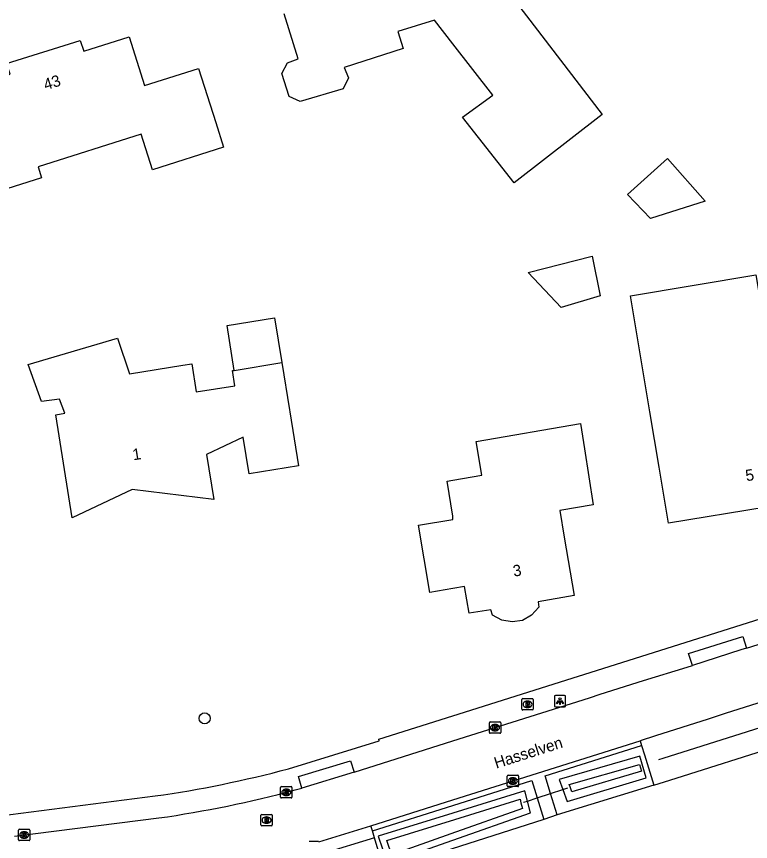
# Model space of a CAD drawing. Extents: x 163427 to 164190, y 380331 to 381641.
# Drawn here: x 163961.5 to 164026.2, y 381212.2 to 381284.8 of the extents above; entities that cross this region are included whole.
import ezdxf

# ---------------------------------------------------------------- set-up
doc = ezdxf.new("R2010")
doc.units = 0
for name, color, linetype in [('IMGEO_Boom', 7, 'Continuous'), ('IMGEO_Brandkraan', 7, 'Continuous'), ('IMGEO_Duiker', 7, 'Continuous'), ('IMGEO_Groenvoorziening', 7, 'Continuous'), ('IMGEO_Kolk', 7, 'Continuous'), ('IMGEO_Lichtpunt', 7, 'Continuous'), ('IMGEO_Openbare_ruimte_label', 7, 'Continuous'), ('IMGEO_Pand', 7, 'Continuous'), ('IMGEO_Pand_nummerreeks', 7, 'Continuous'), ('IMGEO_Rijbaan_lokaal_open', 7, 'Continuous'), ('IMGEO_Rioolput', 7, 'Continuous'), ('IMGEO_Voetpad_open', 7, 'Continuous'), ('IMGEO_Waterloop', 7, 'Continuous')]:
    doc.layers.add(name, color=color, linetype=linetype)

msp = doc.modelspace()

# ---------------------------------------------------------------- linework, layer by layer
at = {"layer": 'IMGEO_Boom'}
msp.add_circle((163978.122, 381223), 0.489, dxfattribs=at)
at = {"layer": 'IMGEO_Brandkraan'}
for p, q in [((164006.076, 381223.811), (164006.076, 381224.663)), ((164006.151, 381224.737), (164007.003, 381224.737)), ((164006.564, 381224.517), (164006.589, 381224.517)), ((164007.077, 381224.663), (164007.077, 381223.811)), ((164007.003, 381223.737), (164006.151, 381223.737)), ((164006.587, 381223.957), (164006.562, 381223.957))]:
    msp.add_line(p, q, dxfattribs=at)
for points in [[(164006.076, 381223.811), (164006.076, 381224.663)], [(164006.151, 381224.737), (164007.003, 381224.737)], [(164006.424, 381224.437), (164006.424, 381224.037), (164006.637, 381224.037)], [(164006.655, 381224.437), (164006.424, 381224.437)], [(164006.603, 381224.356), (164006.549, 381224.356), (164006.549, 381224.28)], [(164006.549, 381224.28), (164006.602, 381224.28)], [(164007.077, 381224.663), (164007.077, 381223.811)], [(164007.003, 381223.737), (164006.151, 381223.737)], [(164006.611, 381224.204), (164006.549, 381224.204), (164006.549, 381224.123)], [(164006.549, 381224.123), (164006.611, 381224.123)]]:
    msp.add_lwpolyline(points, dxfattribs=at)
for centre, radius, start, end in [((164006.153, 381224.661), 0.0765, 91.55205, 178.44795), ((164006.153, 381224.661), 0.0765, 91.55205, 178.44795), ((164006.604, 381224.318), 0.0379, 267.82845, 90.93552), ((164006.659, 381224.292), 0.145, 59.4692, 91.53667), ((164006.684, 381224.339), 0.0922, 285.51372, 58.15012), ((164007.001, 381224.661), 0.0765, 1.55205, 88.44795), ((164007.001, 381224.661), 0.0765, 1.55205, 88.44795), ((164006.153, 381223.813), 0.0765, 181.55205, 268.44795), ((164006.153, 381223.813), 0.0765, 181.55205, 268.44795), ((164006.612, 381224.163), 0.0404, 269.87594, 90.50774), ((164006.643, 381224.288), 0.251, 268.66757, 293.53466), ((164006.689, 381224.147), 0.105, 301.31148, 78.98903), ((164007.001, 381223.813), 0.0765, 271.55205, 358.44795), ((164007.001, 381223.813), 0.0765, 271.55205, 358.44795)]:
    msp.add_arc(centre, radius, start, end, dxfattribs=at)
for centre, major_axis, ratio, start_param, end_param in [((164006.563, 381224.237), (-0.387, 0.002), 0.722429, 4.712389, 7.853982), ((164006.588, 381224.237), (-0.39, 0.002), 0.717154, 1.570796, 4.712389)]:
    msp.add_ellipse(centre, major_axis=major_axis, ratio=ratio, start_param=start_param, end_param=end_param, dxfattribs=at)
at = {"layer": 'IMGEO_Duiker'}
for points in [[(164029.364, 381222.893), (164018.506, 381219.465), (164018.125, 381219.345)], [(164006.228, 381215.609), (164006.561, 381215.717), (164007.426, 381215.997), (164008.608, 381216.381), (164009.681, 381216.729), (164010.135, 381216.876)]]:
    msp.add_lwpolyline(points, dxfattribs=at)
at = {"layer": 'IMGEO_Groenvoorziening'}
for points in [[(164017.039, 381217.761), (164016.473, 381219.659), (164009.351, 381217.615), (164009.681, 381216.729), (164010.069, 381215.684), (164017.039, 381217.761)], [(164017.703, 381217.108), (164009.191, 381214.489)], [(164000, 381212.269), (164006.828, 381214.687), (164006.561, 381215.717), (164006.327, 381216.618), (164000, 381214.657), (163993.416, 381212.617), (163993.799, 381211.515), (163994.246, 381210.232), (164000, 381212.269)], [(164008.015, 381214.098), (163993.979, 381209.605)]]:
    msp.add_lwpolyline(points, dxfattribs=at)
at = {"layer": 'IMGEO_Kolk'}
for p, q in [((164003.209, 381221.759), (164003.209, 381222.611)), ((164003.284, 381222.685), (164004.136, 381222.685)), ((164003.697, 381222.465), (164003.722, 381222.465)), ((164004.21, 381222.611), (164004.21, 381221.759)), ((164004.136, 381221.685), (164003.284, 381221.685)), ((164003.72, 381221.905), (164003.695, 381221.905)), ((164004.784, 381217.06), (164004.784, 381217.912)), ((164004.859, 381217.986), (164005.711, 381217.986)), ((164005.272, 381217.766), (164005.297, 381217.766)), ((164005.785, 381217.912), (164005.785, 381217.06)), ((164005.295, 381217.206), (164005.27, 381217.206)), ((163984.81, 381216.059), (163984.81, 381216.911)), ((163984.885, 381216.985), (163985.737, 381216.985)), ((163985.298, 381216.765), (163985.323, 381216.765)), ((163985.811, 381216.911), (163985.811, 381216.059)), ((164005.711, 381216.986), (164004.859, 381216.986)), ((163985.737, 381215.985), (163984.885, 381215.985)), ((163985.321, 381216.205), (163985.296, 381216.205)), ((163961.711, 381212.301), (163961.711, 381213.153)), ((163961.786, 381213.227), (163962.638, 381213.227)), ((163962.199, 381213.007), (163962.224, 381213.007)), ((163962.712, 381213.153), (163962.712, 381212.301)), ((163962.638, 381212.227), (163961.786, 381212.227)), ((163962.222, 381212.447), (163962.197, 381212.447))]:
    msp.add_line(p, q, dxfattribs=at)
for points in [[(164003.209, 381221.759), (164003.209, 381222.611)], [(164003.284, 381222.685), (164004.136, 381222.685)], [(164003.53, 381222.385), (164003.653, 381222.385), (164003.653, 381222.234), (164003.783, 381222.385), (164003.947, 381222.385), (164003.801, 381222.234), (164003.954, 381221.985), (164003.802, 381221.985), (164003.717, 381222.149), (164003.653, 381222.082), (164003.653, 381221.985), (164003.53, 381221.985), (164003.53, 381222.385)], [(164004.21, 381222.611), (164004.21, 381221.759)], [(164004.136, 381221.685), (164003.284, 381221.685)], [(164004.784, 381217.06), (164004.784, 381217.912)], [(164004.859, 381217.986), (164005.711, 381217.986)], [(164005.785, 381217.912), (164005.785, 381217.06)], [(164005.105, 381217.686), (164005.228, 381217.686), (164005.228, 381217.535), (164005.358, 381217.686), (164005.522, 381217.686), (164005.376, 381217.535), (164005.529, 381217.286), (164005.377, 381217.286), (164005.292, 381217.45), (164005.228, 381217.383), (164005.228, 381217.286), (164005.105, 381217.286), (164005.105, 381217.686)], [(163984.81, 381216.059), (163984.81, 381216.911)], [(163984.885, 381216.985), (163985.737, 381216.985)], [(163985.131, 381216.685), (163985.254, 381216.685), (163985.254, 381216.534), (163985.384, 381216.685), (163985.548, 381216.685), (163985.402, 381216.534), (163985.555, 381216.285), (163985.403, 381216.285), (163985.318, 381216.449), (163985.254, 381216.382), (163985.254, 381216.285), (163985.131, 381216.285), (163985.131, 381216.685)], [(163985.811, 381216.911), (163985.811, 381216.059)], [(164005.711, 381216.986), (164004.859, 381216.986)], [(163985.737, 381215.985), (163984.885, 381215.985)], [(163961.711, 381212.301), (163961.711, 381213.153)], [(163961.786, 381213.227), (163962.638, 381213.227)], [(163962.032, 381212.927), (163962.155, 381212.927), (163962.155, 381212.776), (163962.285, 381212.927), (163962.449, 381212.927), (163962.303, 381212.776), (163962.456, 381212.527), (163962.304, 381212.527), (163962.219, 381212.691), (163962.155, 381212.624), (163962.155, 381212.527), (163962.032, 381212.527), (163962.032, 381212.927)], [(163962.712, 381213.153), (163962.712, 381212.301)], [(163962.638, 381212.227), (163961.786, 381212.227)]]:
    msp.add_lwpolyline(points, dxfattribs=at)
for centre, start, end in [((164003.286, 381222.609), 91.55205, 178.44795), ((164003.286, 381222.609), 91.55205, 178.44795), ((164004.134, 381222.609), 1.55205, 88.44795), ((164004.134, 381222.609), 1.55205, 88.44795), ((164003.286, 381221.761), 181.55205, 268.44795), ((164003.286, 381221.761), 181.55205, 268.44795), ((164004.134, 381221.761), 271.55205, 358.44795), ((164004.134, 381221.761), 271.55205, 358.44795), ((164004.861, 381217.91), 91.55205, 178.44795), ((164004.861, 381217.91), 91.55205, 178.44795), ((164005.709, 381217.91), 1.55205, 88.44795), ((164005.709, 381217.91), 1.55205, 88.44795), ((164004.861, 381217.062), 181.55205, 268.44795), ((164004.861, 381217.062), 181.55205, 268.44795), ((164005.709, 381217.062), 271.55205, 358.44795), ((164005.709, 381217.062), 271.55205, 358.44795), ((163984.887, 381216.909), 91.55205, 178.44795), ((163984.887, 381216.909), 91.55205, 178.44795), ((163985.735, 381216.909), 1.55205, 88.44795), ((163985.735, 381216.909), 1.55205, 88.44795), ((163984.887, 381216.061), 181.55205, 268.44795), ((163984.887, 381216.061), 181.55205, 268.44795), ((163985.735, 381216.061), 271.55205, 358.44795), ((163985.735, 381216.061), 271.55205, 358.44795), ((163961.788, 381213.151), 91.55205, 178.44795), ((163961.788, 381213.151), 91.55205, 178.44795), ((163962.636, 381213.151), 1.55205, 88.44795), ((163962.636, 381213.151), 1.55205, 88.44795), ((163961.788, 381212.303), 181.55205, 268.44795), ((163961.788, 381212.303), 181.55205, 268.44795), ((163962.636, 381212.303), 271.55205, 358.44795), ((163962.636, 381212.303), 271.55205, 358.44795)]:
    msp.add_arc(centre, 0.0765, start, end, dxfattribs=at)
for centre, major_axis, ratio, start_param, end_param in [((164003.696, 381222.185), (-0.387, 0.002), 0.722429, 4.712389, 7.853982), ((164003.721, 381222.185), (-0.39, 0.002), 0.717154, 1.570796, 4.712389), ((164005.271, 381217.486), (-0.387, 0.002), 0.722429, 4.712389, 7.853982), ((164005.296, 381217.486), (-0.39, 0.002), 0.717154, 1.570796, 4.712389), ((163985.297, 381216.485), (-0.387, 0.002), 0.722429, 4.712389, 7.853982), ((163985.322, 381216.485), (-0.39, 0.002), 0.717154, 1.570796, 4.712389), ((163962.198, 381212.727), (-0.387, 0.002), 0.722429, 4.712389, 7.853982), ((163962.223, 381212.727), (-0.39, 0.002), 0.717154, 1.570796, 4.712389)]:
    msp.add_ellipse(centre, major_axis=major_axis, ratio=ratio, start_param=start_param, end_param=end_param, dxfattribs=at)
at = {"layer": 'IMGEO_Lichtpunt'}
for p, q in [((164009.84, 381225.015), (164009.032, 381225.015)), ((164009.84, 381225.015), (164009.032, 381225.015)), ((164008.938, 381224.92), (164008.938, 381224.113)), ((164008.938, 381224.92), (164008.938, 381224.113)), ((164009.934, 381224.113), (164009.934, 381224.92)), ((164009.934, 381224.113), (164009.934, 381224.92)), ((164009.032, 381224.019), (164009.84, 381224.019)), ((164009.032, 381224.019), (164009.84, 381224.019)), ((163988.139, 381212.151), (163987.331, 381212.151)), ((163988.139, 381212.151), (163987.331, 381212.151))]:
    msp.add_line(p, q, dxfattribs=at)
for points in [[(164009.312, 381224.584), (164009.351, 381224.556), (164009.163, 381224.294), (164009.125, 381224.321), (164009.312, 381224.584)], [(164009.414, 381224.536), (164009.461, 381224.536), (164009.461, 381224.214), (164009.414, 381224.214), (164009.414, 381224.536)], [(164009.524, 381224.556), (164009.562, 381224.583), (164009.749, 381224.321), (164009.71, 381224.293), (164009.524, 381224.556)]]:
    msp.add_lwpolyline(points, dxfattribs=at)
msp.add_circle((164009.437, 381224.718), 0.0994, dxfattribs=at)
for centre, start, end in [((164009.032, 381224.92), 90, 180), ((164009.032, 381224.92), 90, 180), ((164009.84, 381224.92), 0, 90), ((164009.84, 381224.92), 0, 90), ((164009.032, 381224.113), 180, 270), ((164009.032, 381224.113), 180, 270), ((164009.84, 381224.113), 270, 0), ((164009.84, 381224.113), 270, 360)]:
    msp.add_arc(centre, 0.0946, start, end, dxfattribs=at)
at = {"layer": 'IMGEO_Pand'}
for points in [[(164002.803, 381289.716), (164013.143, 381276.204)], [(164013.143, 381276.204), (164005.403, 381270.171), (164000.849, 381275.965), (164003.508, 381277.893), (164000, 381282.422), (163998.38, 381284.514), (163995.133, 381283.514), (163995.61, 381282.011), (163990.426, 381280.355), (163990.802, 381279.429), (163990.329, 381278.472), (163986.537, 381277.333), (163985.561, 381277.778), (163984.921, 381279.816), (163985.429, 381280.744), (163986.369, 381281.104), (163985.121, 381285.069)], [(163977.574, 381280.265), (163979.087, 381275.5), (163979.78, 381273.312), (163973.521, 381271.326), (163972.524, 381274.47), (163963.436, 381271.587), (163963.739, 381270.634), (163958.874, 381269.091), (163957.377, 381273.861), (163958.318, 381274.18), (163956.945, 381278.448), (163960.965, 381279.755), (163960.661, 381280.683), (163967.142, 381282.727), (163967.454, 381281.785), (163971.451, 381283.041), (163972.811, 381278.754), (163977.574, 381280.265)], [(164022.225, 381268.569), (164017.416, 381267.045), (164015.398, 381269.165), (164018.91, 381272.324), (164022.225, 381268.569)], [(164012.99, 381260.225), (164009.53, 381259.189), (164006.641, 381262.274), (164012.258, 381263.717), (164012.99, 381260.225)], [(164034.906, 381254.837), (164035.587, 381250.779), (164038.119, 381251.204), (164038.14, 381251.081), (164038.324, 381250), (164038.979, 381246.151), (164035.608, 381245.581), (164035.857, 381244.108), (164035.54, 381244.055), (164036.077, 381240.881), (164027.947, 381239.515), (164027.595, 381241.616), (164019.003, 381240.19), (164018.176, 381245.122), (164017.359, 381250), (164015.647, 381260.216), (164026.71, 381262.07), (164027.918, 381254.749), (164030.092, 381255.108), (164030.263, 381254.071), (164034.906, 381254.837)], [(163980.726, 381253.662), (163980.086, 381257.614), (163984.271, 381258.291), (163984.91, 381254.342)], [(163984.91, 381254.342), (163985.582, 381250.192), (163985.613, 381250), (163986.381, 381245.256), (163982.038, 381244.545), (163981.514, 381247.779), (163978.274, 381246.243), (163978.911, 381242.269), (163971.739, 381243.162), (163966.45, 381240.676), (163964.995, 381249.751), (163965.795, 381249.881), (163965.323, 381251.13), (163963.726, 381250.922), (163962.573, 381254.186), (163970.448, 381256.493), (163971.502, 381253.345), (163976.193, 381254.105), (163976.98, 381254.233), (163977.376, 381251.76), (163980.775, 381252.305), (163980.562, 381253.635), (163980.726, 381253.662)], [(163980.726, 381253.662), (163984.91, 381254.342)], [(164011.246, 381248.968), (164011.592, 381246.757), (164012.364, 381241.817), (164009.41, 381241.311), (164009.811, 381238.966), (164010.692, 381233.814), (164007.498, 381233.279), (164007.579, 381232.784), (164006.929, 381232.082), (164006.136, 381231.631), (164005.232, 381231.512), (164004.316, 381231.653), (164003.478, 381232.103), (164003.345, 381232.557), (164001.422, 381232.263), (164001.032, 381234.611), (164000, 381234.439), (163997.965, 381234.1), (163996.978, 381240.027), (164000, 381240.531), (164000, 381240.815), (163999.485, 381243.912), (164000, 381244), (164002.549, 381244.434), (164002.044, 381247.4), (164011.246, 381248.968)]]:
    msp.add_lwpolyline(points, dxfattribs=at)
at = {"layer": 'IMGEO_Rijbaan_lokaal_open'}
for points in [[(164025.866, 381229.177), (164045.652, 381235.403)], [(164025.866, 381229.177), (164025.387, 381229.026), (164021.103, 381227.664)], [(163991.305, 381218.261), (164000, 381221.01), (164012.037, 381224.816), (164012.985, 381225.117), (164016.791, 381226.324), (164020.636, 381227.516), (164021.103, 381227.664)], [(164027.902, 381224.66), (164024.088, 381223.45), (164022.494, 381222.938), (164017.864, 381221.463), (164016.496, 381221.031)], [(163992.756, 381213.527), (164000, 381215.817), (164016.496, 381221.031)], [(163991.305, 381218.261), (163986.667, 381216.849)], [(163986.091, 381216.691), (163986.667, 381216.849)], [(163961.351, 381212.629), (163974.075, 381214.227)], [(163988.168, 381212.123), (163992.756, 381213.527)]]:
    msp.add_lwpolyline(points, dxfattribs=at)
msp.add_arc((163959.994, 381313.426), 100.193, 278.07905, 285.09779, dxfattribs=at)
at = {"layer": 'IMGEO_Rioolput'}
for p, q in [((163983.075, 381213.607), (163983.075, 381214.459)), ((163983.15, 381214.533), (163984.002, 381214.533)), ((163983.563, 381214.313), (163983.588, 381214.313)), ((163984.076, 381214.459), (163984.076, 381213.607)), ((163984.002, 381213.533), (163983.15, 381213.533)), ((163983.586, 381213.753), (163983.561, 381213.753))]:
    msp.add_line(p, q, dxfattribs=at)
for points in [[(163983.075, 381213.607), (163983.075, 381214.459)], [(163983.15, 381214.533), (163984.002, 381214.533)], [(163983.664, 381214.231), (163983.412, 381214.233), (163983.412, 381213.833)], [(163983.59, 381214.152), (163983.536, 381214.152), (163983.536, 381214.071)], [(163984.076, 381214.459), (163984.076, 381213.607)], [(163984.002, 381213.533), (163983.15, 381213.533)], [(163983.412, 381213.833), (163983.536, 381213.833), (163983.536, 381213.995), (163983.547, 381213.995)], [(163983.536, 381214.071), (163983.588, 381214.071)], [(163983.594, 381213.966), (163983.665, 381213.833), (163983.805, 381213.833), (163983.74, 381213.959)]]:
    msp.add_lwpolyline(points, dxfattribs=at)
for centre, radius, start, end in [((163983.152, 381214.457), 0.0765, 91.55205, 178.44795), ((163983.152, 381214.457), 0.0765, 91.55205, 178.44795), ((163983.596, 381214.056), 0.0964, 77.00612, 93.18647), ((163983.61, 381214.113), 0.0378, 276.66336, 79.67722), ((163983.663, 381214.121), 0.109, 350.36119, 89.41601), ((163983.661, 381214.121), 0.112, 277.58423, 350.98172), ((163984, 381214.457), 0.0765, 1.55205, 88.44795), ((163984, 381214.457), 0.0765, 1.55205, 88.44795), ((163983.152, 381213.609), 0.0765, 181.55205, 268.44795), ((163983.152, 381213.609), 0.0765, 181.55205, 268.44795), ((163983.546, 381213.942), 0.0533, 26.02933, 88.69889), ((163983.572, 381214.26), 0.19, 274.7715, 282.96867), ((163983.645, 381213.906), 0.108, 29.51342, 73.79051), ((163984, 381213.609), 0.0765, 271.55205, 358.44795), ((163984, 381213.609), 0.0765, 271.55205, 358.44795)]:
    msp.add_arc(centre, radius, start, end, dxfattribs=at)
for centre, major_axis, ratio, start_param, end_param in [((163983.562, 381214.033), (-0.387, 0.002), 0.722429, 4.712389, 7.853982), ((163983.587, 381214.033), (-0.39, 0.002), 0.717154, 1.570796, 4.712389)]:
    msp.add_ellipse(centre, major_axis=major_axis, ratio=ratio, start_param=start_param, end_param=end_param, dxfattribs=at)
at = {"layer": 'IMGEO_Voetpad_open'}
for points in [[(163985.508, 381218.565), (163993.491, 381221.009), (163993.475, 381221.165), (164000, 381223.224), (164043.736, 381237.028)], [(164021.103, 381227.664), (164020.769, 381228.713), (164025.536, 381230.226), (164025.866, 381229.177)], [(164016.496, 381221.031), (164016.629, 381220.596)], [(164017.703, 381217.108), (164019.128, 381217.546), (164029.149, 381220.712)], [(164009.191, 381214.489), (164008.608, 381216.381), (164008.132, 381217.925), (164016.629, 381220.596)], [(164016.629, 381220.596), (164016.882, 381219.776), (164017.463, 381217.887), (164017.703, 381217.108)], [(163986.667, 381216.849), (163986.374, 381217.888), (163990.97, 381219.272), (163991.305, 381218.261)], [(163992.895, 381213.088), (164000, 381215.332), (164006.951, 381217.528), (164007.426, 381215.997), (164008.015, 381214.098)], [(163960.076, 381214.403), (163973.754, 381216.166)], [(164009.191, 381214.489), (164008.015, 381214.098)], [(163992.895, 381213.088), (163992.756, 381213.527)], [(163993.086, 381212.485), (163992.895, 381213.088)], [(163993.086, 381212.485), (163988.459, 381211.06)], [(163993.979, 381209.605), (163993.422, 381211.402), (163993.086, 381212.485)]]:
    msp.add_lwpolyline(points, dxfattribs=at)
msp.add_arc((163960.432, 381311.431), 96.192, 277.96062, 285.11072, dxfattribs=at)
at = {"layer": 'IMGEO_Waterloop'}
for points in [[(164016.611, 381218.343), (164010.485, 381216.517), (164010.318, 381216.966), (164010.245, 381217.164), (164016.428, 381218.939), (164016.611, 381218.343)], [(164006.123, 381215.062), (163999.804, 381212.824), (163994.607, 381210.984), (163994.355, 381211.708), (163994.172, 381212.235), (164000.174, 381214.095), (164005.912, 381215.873), (164005.991, 381215.569), (164006.123, 381215.062)]]:
    msp.add_lwpolyline(points, dxfattribs=at)

# ---------------------------------------------------------------- texts
at = {"layer": 'IMGEO_Openbare_ruimte_label'}
msp.add_text('Hasselven', height=1, rotation=17.5831, dxfattribs=at).set_placement((164003.814, 381218.566))
at = {"layer": 'IMGEO_Pand_nummerreeks'}
for s, rotation, p in [('43', 17.50441, (163964.1, 381278.328)), ('1', 9.11003, (163971.834, 381245.73)), ('5', 9.42339, (164025.868, 381243.884)), ('3', 9.4984, (164005.369, 381235.479))]:
    msp.add_text(s, height=1, rotation=rotation, dxfattribs=at).set_placement(p)

doc.saveas('drawing.dxf')
